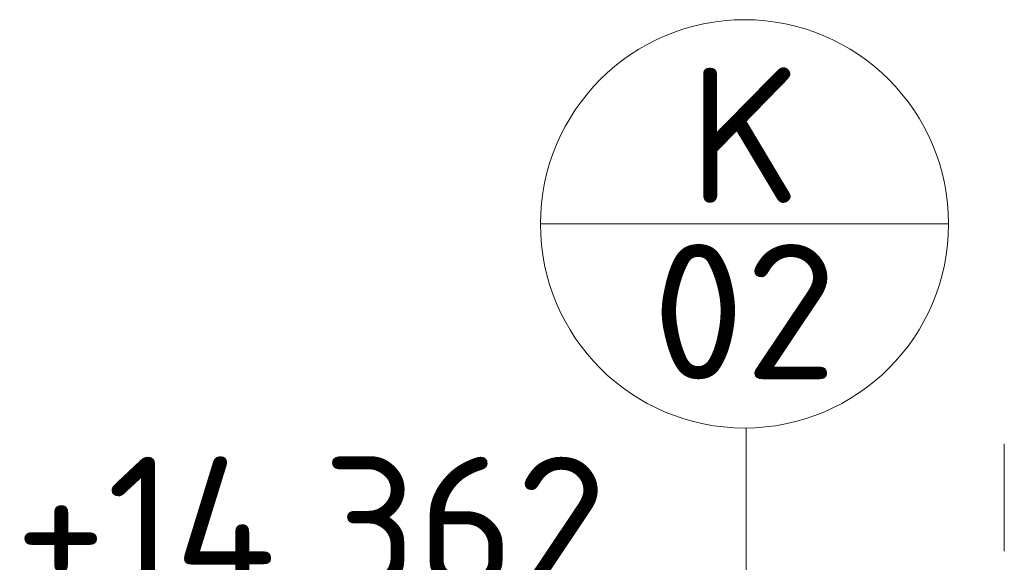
# Model space of a CAD drawing. Header units: millimetres. Extents: x -916886 to 3713765, y -2985421 to 1675785.
# Tile 122 of 656: x 9085 to 12000, y -17220 to -15615. Entities that reach past the tile are written whole.
import ezdxf
from ezdxf.enums import TextEntityAlignment as Align

# ---------------------------------------------------------------- set-up
doc = ezdxf.new("R2010")
doc.units = ezdxf.units.MM
doc.linetypes.add('CENTERX2', pattern=[101.6, 63.5, -12.7, 12.7, -12.7])
doc.linetypes.add('DASHDOT', pattern=[25.4, 12.7, -6.35, 0, -6.35])
doc.layers.add('0 @ 200', color=7, linetype='Continuous')
for name, color, linetype, lineweight in [('A99_N_koty-200-vysk', 6, 'Continuous', 9), ('A99_N_znaceni 200', 5, 'Continuous', 5), ('A99_S_kce-pohl', 7, 'Continuous', 5), ('A99_S_osy', 1, 'CENTERX2', 5)]:
    doc.layers.add(name, color=color, linetype=linetype, lineweight=lineweight)
doc.styles.add('A99_kota', font='isocpeur.ttf', dxfattribs={"height": 2})
doc.styles.add('A99_popis', font='isocpeur.ttf')

# ---------------------------------------------------------------- blocks, each defined once
blk = doc.blocks.new('*U33')
at = {"color": 0, "linetype": 'ByBlock', "lineweight": -2}
blk.add_line((-3, 0), (7, 0), dxfattribs=at)
for points in [[(0, 0), (0, 5), (0, 5), (9.7, 5)], [(-1.75, 1.75), (0, 0), (1.75, 1.75)]]:
    blk.add_lwpolyline(points, dxfattribs=at)
at = {"color": 0, "linetype": 'ByBlock', "lineweight": -2, "style": 'A99_kota'}
for tag, p in [('VYSKA', (9.2, 7.75)), ('POPIS', (9.2, 4.5))]:
    blk.add_attdef(tag, text='', height=2, dxfattribs=at).set_placement(p, align=Align.TOP_RIGHT)
blk = doc.blocks.new('*U5308')
at = {"layer": 'A99_N_koty-200-vysk', "lineweight": 5}
ref = blk.add_blockref('*U33', (8985, -18458), dxfattribs=dict(at, xscale=200, yscale=200, zscale=200))
ref.add_attrib('VYSKA', '+14,362', dxfattribs={"layer": '0 @ 200', "color": 0, "linetype": 'ByBlock', "lineweight": -2, "height": 400, "style": 'A99_kota'}).set_placement((10825, -16908), align=Align.TOP_RIGHT)
blk = doc.blocks.new('*U20')
at = {"color": 0, "linetype": 'ByBlock'}
blk.add_line((-3.02, 0), (3.02, 0), dxfattribs=at)
blk.add_circle((0, 0), 3.02, dxfattribs=at)
at = {"color": 0, "linetype": 'ByBlock', "style": 'A99_popis'}
for tag, p in [('KATEGORIE', (0, 1.31)), ('PRVEK', (0, -1.298))]:
    blk.add_attdef(tag, text='', height=2, dxfattribs=at).set_placement(p, align=Align.MIDDLE_CENTER)

msp = doc.modelspace()

# ---------------------------------------------------------------- linework, layer by layer
at = {"layer": 'A99_N_znaceni 200', "lineweight": 5}
msp.add_lwpolyline([(11236, -16822.9), (11236, -18411.3)], dxfattribs=at)
at = {"layer": 'A99_S_osy', "linetype": 'DASHDOT', "lineweight": 5, "ltscale": 25}
msp.add_line((12000, -16870), (12000, -22645), dxfattribs=at)

# ---------------------------------------------------------------- block references
at = {"layer": 'A99_N_znaceni 200', "xscale": 200, "yscale": 200, "zscale": 200}
msp.add_blockref('*U20', (11231, -16219), dxfattribs=at).add_auto_attribs({'KATEGORIE': 'K', 'PRVEK': '02'})
at = {"layer": 'A99_S_kce-pohl', "color": 4, "linetype": 'Continuous', "lineweight": 0}
msp.add_blockref('*U5308', (0, 0), dxfattribs=at)

doc.saveas('drawing.dxf')
